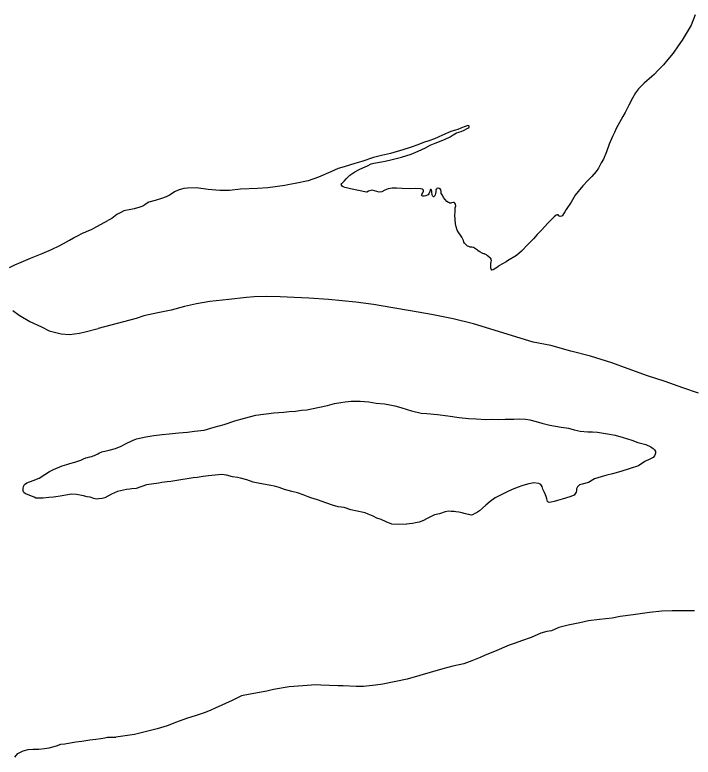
# Model space of a CAD drawing. Extents: x -939622 to -934222, y 1383701 to 1385301.
# Drawn here: x -935552.12 to -935537.76, y 1384329.11 to 1384344.81 of the extents above; entities that cross this region are included whole.
import ezdxf

# ---------------------------------------------------------------- set-up
doc = ezdxf.new("R2010")
doc.units = 0
doc.layers.add('3', color=7, linetype='Continuous')
doc.layers.add('9', color=7, linetype='Continuous')

msp = doc.modelspace()

# ---------------------------------------------------------------- linework, layer by layer
at = {"layer": '3'}
for points in [[(-935537.645, 1384336.808), (-935537.979, 1384336.92), (-935538.354, 1384337.055), (-935538.727, 1384337.177), (-935539.133, 1384337.326), (-935539.477, 1384337.449), (-935539.932, 1384337.589), (-935540.347, 1384337.698), (-935540.772, 1384337.815), (-935541.144, 1384337.89), (-935542.41, 1384338.275), (-935542.838, 1384338.38), (-935543.297, 1384338.472), (-935543.744, 1384338.552), (-935544.115, 1384338.615), (-935544.526, 1384338.684), (-935544.897, 1384338.735), (-935545.478, 1384338.788), (-935545.895, 1384338.815), (-935546.208, 1384338.835), (-935546.499, 1384338.847), (-935546.802, 1384338.855), (-935547.053, 1384338.844), (-935547.215, 1384338.834), (-935547.591, 1384338.793), (-935547.99, 1384338.746), (-935548.273, 1384338.701), (-935548.528, 1384338.639), (-935548.809, 1384338.563), (-935549.092, 1384338.506), (-935549.389, 1384338.442), (-935549.548, 1384338.387), (-935550.354, 1384338.179)], [(-935552.161, 1384338.56), (-935552.029, 1384338.459), (-935551.802, 1384338.328), (-935551.555, 1384338.213), (-935551.391, 1384338.128), (-935551.142, 1384338.061), (-935550.962, 1384338.049), (-935550.753, 1384338.081), (-935550.634, 1384338.103), (-935550.354, 1384338.179)]]:
    msp.add_lwpolyline(points, dxfattribs=at)
at = {"layer": '9'}
for points in [[(-935537.713, 1384344.813), (-935537.803, 1384344.598), (-935537.931, 1384344.382), (-935537.993, 1384344.274)], [(-935537.993, 1384344.274), (-935538.077, 1384344.158), (-935538.184, 1384344), (-935538.296, 1384343.866), (-935538.39, 1384343.756), (-935538.499, 1384343.643), (-935538.587, 1384343.549), (-935538.634, 1384343.511), (-935538.795, 1384343.365), (-935538.916, 1384343.245), (-935538.981, 1384343.161), (-935539.042, 1384343.047), (-935539.12, 1384342.905), (-935539.2, 1384342.748), (-935539.25, 1384342.664), (-935539.32, 1384342.535), (-935539.392, 1384342.405), (-935539.427, 1384342.325), (-935539.466, 1384342.239), (-935539.537, 1384342.076), (-935539.59, 1384341.917), (-935539.658, 1384341.76), (-935539.705, 1384341.683), (-935539.766, 1384341.569), (-935539.814, 1384341.495), (-935539.905, 1384341.391), (-935539.986, 1384341.306), (-935540.095, 1384341.193), (-935540.26, 1384340.996), (-935540.34, 1384340.851), (-935540.444, 1384340.693), (-935540.472, 1384340.646), (-935540.506, 1384340.6), (-935540.523, 1384340.569), (-935540.534, 1384340.556), (-935540.546, 1384340.55), (-935540.576, 1384340.548), (-935540.591, 1384340.554), (-935540.607, 1384340.562), (-935540.61, 1384340.574), (-935540.617, 1384340.583), (-935540.637, 1384340.579), (-935540.658, 1384340.572), (-935540.701, 1384340.537), (-935540.833, 1384340.402), (-935540.971, 1384340.257), (-935541.06, 1384340.163), (-935541.14, 1384340.072), (-935541.26, 1384339.952), (-935541.392, 1384339.811), (-935541.499, 1384339.722), (-935541.689, 1384339.605), (-935541.721, 1384339.589), (-935541.797, 1384339.546), (-935541.87, 1384339.501), (-935541.882, 1384339.486), (-935541.937, 1384339.453), (-935541.992, 1384339.417), (-935542.019, 1384339.413), (-935542.035, 1384339.434), (-935542.042, 1384339.455), (-935542.043, 1384339.473), (-935542.044, 1384339.509), (-935542.042, 1384339.521), (-935542.04, 1384339.554), (-935542.033, 1384339.588), (-935542.031, 1384339.615), (-935542.032, 1384339.633), (-935542.038, 1384339.645), (-935542.051, 1384339.665), (-935542.07, 1384339.679), (-935542.088, 1384339.694), (-935542.11, 1384339.711), (-935542.135, 1384339.734), (-935542.147, 1384339.742), (-935542.166, 1384339.751), (-935542.175, 1384339.753), (-935542.193, 1384339.755), (-935542.211, 1384339.764), (-935542.224, 1384339.772), (-935542.273, 1384339.797), (-935542.307, 1384339.82), (-935542.322, 1384339.831), (-935542.408, 1384339.888), (-935542.442, 1384339.895), (-935542.478, 1384339.9), (-935542.511, 1384339.911), (-935542.536, 1384339.919), (-935542.598, 1384339.979), (-935542.611, 1384340.006), (-935542.622, 1384340.038), (-935542.635, 1384340.068), (-935542.655, 1384340.109), (-935542.687, 1384340.153), (-935542.719, 1384340.2), (-935542.754, 1384340.259), (-935542.778, 1384340.327), (-935542.787, 1384340.39), (-935542.8, 1384340.48), (-935542.801, 1384340.573), (-935542.795, 1384340.643)], [(-935543.324, 1384342.055), (-935543.224, 1384342.098), (-935543.091, 1384342.146), (-935543.008, 1384342.18), (-935542.903, 1384342.229), (-935542.839, 1384342.271), (-935542.766, 1384342.314), (-935542.668, 1384342.348), (-935542.609, 1384342.375), (-935542.559, 1384342.398), (-935542.53, 1384342.414), (-935542.51, 1384342.43), (-935542.504, 1384342.437), (-935542.502, 1384342.446), (-935542.499, 1384342.455), (-935542.505, 1384342.464), (-935542.527, 1384342.469), (-935542.562, 1384342.461), (-935542.609, 1384342.441), (-935542.674, 1384342.414), (-935542.739, 1384342.39), (-935542.789, 1384342.376), (-935542.869, 1384342.351), (-935542.922, 1384342.334), (-935543.016, 1384342.291), (-935543.143, 1384342.231), (-935543.237, 1384342.191), (-935543.355, 1384342.15), (-935543.47, 1384342.109), (-935543.591, 1384342.064), (-935543.747, 1384342.009), (-935543.907, 1384341.96), (-935544.164, 1384341.88), (-935544.36, 1384341.838), (-935544.529, 1384341.795), (-935544.771, 1384341.712), (-935544.919, 1384341.666), (-935545.15, 1384341.596), (-935545.274, 1384341.561), (-935545.427, 1384341.491), (-935545.692, 1384341.38), (-935545.913, 1384341.304), (-935546.187, 1384341.244), (-935546.338, 1384341.219), (-935546.404, 1384341.205), (-935546.767, 1384341.156), (-935546.979, 1384341.141), (-935547.341, 1384341.125), (-935547.574, 1384341.1), (-935547.777, 1384341.094), (-935548.027, 1384341.116), (-935548.283, 1384341.151), (-935548.466, 1384341.143), (-935548.54, 1384341.137), (-935548.591, 1384341.125), (-935548.662, 1384341.107), (-935548.741, 1384341.065), (-935548.832, 1384341.006), (-935548.914, 1384340.964), (-935549.014, 1384340.926), (-935549.15, 1384340.887), (-935549.28, 1384340.851), (-935549.321, 1384340.829), (-935549.368, 1384340.79), (-935549.411, 1384340.764), (-935549.473, 1384340.741), (-935549.592, 1384340.708), (-935549.666, 1384340.693), (-935549.815, 1384340.663), (-935549.873, 1384340.633), (-935549.961, 1384340.587), (-935549.996, 1384340.558), (-935550.068, 1384340.501), (-935550.095, 1384340.491), (-935550.151, 1384340.461)], [(-935542.795, 1384340.643), (-935542.8, 1384340.697), (-935542.796, 1384340.733), (-935542.786, 1384340.773), (-935542.79, 1384340.809), (-935542.806, 1384340.826), (-935542.815, 1384340.841), (-935542.831, 1384340.843), (-935542.84, 1384340.843), (-935542.872, 1384340.835), (-935542.887, 1384340.829), (-935542.908, 1384340.831), (-935542.914, 1384340.834), (-935542.938, 1384340.842), (-935542.975, 1384340.867), (-935543.007, 1384340.905), (-935543.045, 1384340.951), (-935543.068, 1384340.996), (-935543.091, 1384341.034), (-935543.095, 1384341.076), (-935543.103, 1384341.112), (-935543.116, 1384341.129), (-935543.143, 1384341.146), (-935543.161, 1384341.142), (-935543.179, 1384341.148), (-935543.188, 1384341.135), (-935543.199, 1384341.126), (-935543.21, 1384341.101), (-935543.209, 1384341.065), (-935543.211, 1384341.035), (-935543.221, 1384341.004), (-935543.232, 1384340.98), (-935543.246, 1384340.964), (-935543.252, 1384340.961), (-935543.258, 1384340.96), (-935543.274, 1384340.987), (-935543.282, 1384341.014), (-935543.289, 1384341.055), (-935543.293, 1384341.079), (-935543.3, 1384341.097), (-935543.307, 1384341.115), (-935543.316, 1384341.121), (-935543.319, 1384341.117), (-935543.335, 1384341.078), (-935543.338, 1384341.062), (-935543.354, 1384341.023), (-935543.368, 1384341.007), (-935543.392, 1384340.997), (-935543.421, 1384340.986), (-935543.451, 1384340.976), (-935543.469, 1384340.975), (-935543.481, 1384340.978), (-935543.499, 1384340.983), (-935543.508, 1384340.995), (-935543.5, 1384341.013), (-935543.481, 1384341.047), (-935543.475, 1384341.062), (-935543.47, 1384341.084), (-935543.471, 1384341.105), (-935543.481, 1384341.117), (-935543.49, 1384341.122), (-935543.529, 1384341.129), (-935543.632, 1384341.14), (-935543.733, 1384341.133), (-935543.922, 1384341.137), (-935544.036, 1384341.144), (-935544.132, 1384341.143), (-935544.213, 1384341.13), (-935544.283, 1384341.103), (-935544.351, 1384341.07), (-935544.404, 1384341.062), (-935544.553, 1384341.106), (-935544.586, 1384341.099), (-935544.63, 1384341.079), (-935544.665, 1384341.059), (-935544.677, 1384341.059), (-935545.01, 1384341.135), (-935545.101, 1384341.152), (-935545.131, 1384341.16), (-935545.171, 1384341.176), (-935545.192, 1384341.19), (-935545.209, 1384341.22), (-935545.195, 1384341.248), (-935545.149, 1384341.292), (-935545.097, 1384341.351), (-935545.029, 1384341.424), (-935544.924, 1384341.491), (-935544.83, 1384341.538), (-935544.75, 1384341.574), (-935544.65, 1384341.621), (-935544.577, 1384341.66), (-935544.521, 1384341.677), (-935544.476, 1384341.685), (-935544.357, 1384341.703), (-935544.277, 1384341.715), (-935544.129, 1384341.752), (-935543.936, 1384341.805), (-935543.732, 1384341.862), (-935543.579, 1384341.926), (-935543.426, 1384342.002), (-935543.324, 1384342.055)], [(-935550.447, 1384340.303), (-935550.151, 1384340.461)], [(-935552.234, 1384339.47), (-935552.119, 1384339.523), (-935551.989, 1384339.581), (-935551.785, 1384339.664), (-935551.539, 1384339.765), (-935551.341, 1384339.848), (-935551.164, 1384339.935), (-935551.025, 1384340.012), (-935550.961, 1384340.044), (-935550.878, 1384340.093), (-935550.807, 1384340.131), (-935550.675, 1384340.202), (-935550.633, 1384340.215), (-935550.589, 1384340.235), (-935550.5, 1384340.274), (-935550.447, 1384340.303)], [(-935550.281, 1384335.565), (-935550.122, 1384335.601), (-935549.989, 1384335.637), (-935549.868, 1384335.687), (-935549.76, 1384335.743), (-935549.628, 1384335.806), (-935549.545, 1384335.843), (-935549.349, 1384335.882), (-935549.174, 1384335.91), (-935549.001, 1384335.933), (-935548.855, 1384335.951), (-935548.646, 1384335.966), (-935548.467, 1384335.986), (-935548.315, 1384336.001), (-935548.109, 1384336.025), (-935547.899, 1384336.086), (-935547.689, 1384336.146), (-935547.464, 1384336.222), (-935547.257, 1384336.282), (-935547.017, 1384336.341), (-935546.638, 1384336.393), (-935546.426, 1384336.408), (-935546.313, 1384336.419), (-935546.175, 1384336.431), (-935546.05, 1384336.449), (-935545.94, 1384336.459), (-935545.836, 1384336.476), (-935545.67, 1384336.513), (-935545.503, 1384336.551), (-935545.349, 1384336.587), (-935545.221, 1384336.614), (-935545.129, 1384336.627), (-935544.998, 1384336.642), (-935544.806, 1384336.638), (-935544.625, 1384336.625), (-935544.468, 1384336.598), (-935544.294, 1384336.582), (-935544.179, 1384336.565), (-935544.073, 1384336.543), (-935543.946, 1384336.506), (-935543.812, 1384336.464), (-935543.724, 1384336.434), (-935543.515, 1384336.383), (-935543.398, 1384336.376), (-935543.169, 1384336.356), (-935542.952, 1384336.332), (-935542.714, 1384336.291), (-935542.518, 1384336.275), (-935542.353, 1384336.264), (-935542.149, 1384336.252), (-935542.038, 1384336.257), (-935541.885, 1384336.254), (-935541.741, 1384336.255), (-935541.64, 1384336.259), (-935541.553, 1384336.26), (-935541.43, 1384336.265), (-935541.31, 1384336.261), (-935541.219, 1384336.244), (-935541.083, 1384336.208), (-935540.959, 1384336.174), (-935540.792, 1384336.13), (-935540.553, 1384336.092), (-935540.399, 1384336.065), (-935540.278, 1384336.034), (-935540.151, 1384336.001), (-935539.989, 1384335.993), (-935539.893, 1384335.991), (-935539.784, 1384335.98), (-935539.7, 1384335.969), (-935539.573, 1384335.947), (-935539.407, 1384335.918), (-935539.237, 1384335.871), (-935539.058, 1384335.813), (-935538.927, 1384335.767), (-935538.845, 1384335.744), (-935538.76, 1384335.72), (-935538.656, 1384335.67), (-935538.604, 1384335.639), (-935538.576, 1384335.613), (-935538.559, 1384335.575), (-935538.558, 1384335.542), (-935538.562, 1384335.515), (-935538.576, 1384335.481), (-935538.608, 1384335.449), (-935538.675, 1384335.41), (-935538.783, 1384335.36), (-935538.915, 1384335.273), (-935539.095, 1384335.214), (-935539.287, 1384335.152), (-935539.465, 1384335.102), (-935539.583, 1384335.07), (-935539.705, 1384335.04), (-935539.847, 1384334.998), (-935539.972, 1384334.92), (-935540.108, 1384334.884), (-935540.162, 1384334.867), (-935540.205, 1384334.826), (-935540.227, 1384334.783), (-935540.231, 1384334.746), (-935540.233, 1384334.716), (-935540.278, 1384334.651)], [(-935550.212, 1384334.594), (-935550.271, 1384334.583), (-935550.346, 1384334.572), (-935550.388, 1384334.567), (-935550.448, 1384334.583), (-935550.524, 1384334.605), (-935550.585, 1384334.618), (-935550.669, 1384334.636), (-935550.814, 1384334.667), (-935550.919, 1384334.669), (-935551.042, 1384334.65), (-935551.158, 1384334.631), (-935551.253, 1384334.613), (-935551.304, 1384334.608), (-935551.4, 1384334.602), (-935551.52, 1384334.589), (-935551.606, 1384334.586), (-935551.676, 1384334.589), (-935551.712, 1384334.606), (-935551.767, 1384334.628), (-935551.849, 1384334.665), (-935551.892, 1384334.681), (-935551.932, 1384334.71), (-935551.947, 1384334.734), (-935551.946, 1384334.794), (-935551.936, 1384334.837), (-935551.913, 1384334.873), (-935551.866, 1384334.908), (-935551.73, 1384334.964), (-935551.606, 1384335.011), (-935551.482, 1384335.087), (-935551.389, 1384335.151), (-935551.303, 1384335.19), (-935551.117, 1384335.268), (-935551.016, 1384335.302), (-935550.953, 1384335.319), (-935550.849, 1384335.35), (-935550.787, 1384335.367), (-935550.725, 1384335.39), (-935550.663, 1384335.42), (-935550.618, 1384335.439), (-935550.58, 1384335.45), (-935550.529, 1384335.463), (-935550.49, 1384335.471), (-935550.464, 1384335.481), (-935550.434, 1384335.488), (-935550.422, 1384335.497), (-935550.36, 1384335.526), (-935550.325, 1384335.546), (-935550.29, 1384335.562), (-935550.281, 1384335.565)], [(-935540.278, 1384334.651), (-935540.367, 1384334.617), (-935540.529, 1384334.565), (-935540.633, 1384334.539), (-935540.701, 1384334.518), (-935540.766, 1384334.5), (-935540.805, 1384334.496), (-935540.832, 1384334.51), (-935540.839, 1384334.518), (-935540.856, 1384334.572), (-935540.87, 1384334.625), (-935540.907, 1384334.705), (-935540.94, 1384334.776), (-935540.954, 1384334.833), (-935540.983, 1384334.874), (-935541.023, 1384334.899), (-935541.134, 1384334.909), (-935541.239, 1384334.893), (-935541.366, 1384334.854), (-935541.484, 1384334.81), (-935541.566, 1384334.779), (-935541.593, 1384334.769), (-935541.699, 1384334.722), (-935541.836, 1384334.647), (-935541.948, 1384334.591), (-935542.058, 1384334.517), (-935542.151, 1384334.438), (-935542.22, 1384334.377), (-935542.284, 1384334.32), (-935542.327, 1384334.288), (-935542.348, 1384334.275), (-935542.383, 1384334.262), (-935542.43, 1384334.236), (-935542.457, 1384334.229), (-935542.511, 1384334.241), (-935542.553, 1384334.249), (-935542.605, 1384334.261), (-935542.651, 1384334.28), (-935542.72, 1384334.293), (-935542.783, 1384334.299), (-935542.822, 1384334.303), (-935542.883, 1384334.307), (-935542.934, 1384334.31), (-935543.011, 1384334.298), (-935543.129, 1384334.257), (-935543.233, 1384334.231), (-935543.321, 1384334.191), (-935543.406, 1384334.148), (-935543.47, 1384334.113), (-935543.556, 1384334.082), (-935543.601, 1384334.071), (-935543.639, 1384334.063), (-935543.702, 1384334.051), (-935543.77, 1384334.045), (-935543.818, 1384334.037), (-935543.83, 1384334.034), (-935544, 1384334.029), (-935544.139, 1384334.039), (-935544.257, 1384334.085), (-935544.367, 1384334.134), (-935544.453, 1384334.167), (-935544.536, 1384334.208), (-935544.636, 1384334.246), (-935544.7, 1384334.274), (-935544.74, 1384334.287), (-935545.003, 1384334.342), (-935545.149, 1384334.387), (-935545.275, 1384334.405), (-935545.391, 1384334.437), (-935545.537, 1384334.488), (-935545.71, 1384334.552), (-935545.853, 1384334.595), (-935545.911, 1384334.613), (-935546.018, 1384334.657), (-935546.136, 1384334.697), (-935546.254, 1384334.728), (-935546.409, 1384334.77), (-935546.522, 1384334.813), (-935546.619, 1384334.839), (-935546.697, 1384334.854), (-935546.815, 1384334.876), (-935546.936, 1384334.894), (-935547.075, 1384334.925), (-935547.206, 1384334.973), (-935547.345, 1384335.009), (-935547.409, 1384335.022), (-935547.509, 1384335.039), (-935547.642, 1384335.072), (-935547.735, 1384335.086), (-935547.876, 1384335.071), (-935548.019, 1384335.059), (-935548.132, 1384335.042), (-935548.263, 1384335.027), (-935548.341, 1384335.018), (-935548.43, 1384335.005), (-935548.65, 1384334.965), (-935548.814, 1384334.94), (-935548.898, 1384334.934), (-935549.005, 1384334.917), (-935549.07, 1384334.902), (-935549.335, 1384334.866)], [(-935549.335, 1384334.866), (-935549.551, 1384334.794), (-935549.643, 1384334.781), (-935549.682, 1384334.776), (-935549.753, 1384334.767), (-935549.949, 1384334.727), (-935550.07, 1384334.672), (-935550.212, 1384334.594)], [(-935537.732, 1384332.205), (-935537.957, 1384332.201), (-935538.206, 1384332.203), (-935538.424, 1384332.199), (-935538.684, 1384332.167), (-935539.032, 1384332.116), (-935539.304, 1384332.086), (-935539.476, 1384332.051), (-935539.744, 1384332.019), (-935539.974, 1384331.988), (-935540.155, 1384331.947), (-935540.404, 1384331.897), (-935540.606, 1384331.852), (-935540.683, 1384331.816), (-935540.756, 1384331.782), (-935540.857, 1384331.766), (-935540.984, 1384331.727), (-935541.187, 1384331.637), (-935541.391, 1384331.565), (-935541.53, 1384331.517), (-935541.654, 1384331.478), (-935541.966, 1384331.341), (-935542.16, 1384331.264), (-935542.269, 1384331.217), (-935542.442, 1384331.143), (-935542.617, 1384331.084), (-935542.845, 1384331.029), (-935543.059, 1384330.975)], [(-935543.059, 1384330.975), (-935543.815, 1384330.759), (-935544.332, 1384330.649), (-935544.486, 1384330.627), (-935544.738, 1384330.605), (-935544.892, 1384330.605), (-935545.167, 1384330.616), (-935545.277, 1384330.616), (-935545.64, 1384330.627), (-935545.75, 1384330.638), (-935546.025, 1384330.616), (-935546.31, 1384330.594), (-935546.64, 1384330.539), (-935546.783, 1384330.506), (-935547.135, 1384330.44), (-935547.322, 1384330.407), (-935547.52, 1384330.308), (-935547.882, 1384330.143), (-935547.97, 1384330.099), (-935548.091, 1384330.055), (-935548.278, 1384329.989), (-935548.487, 1384329.923), (-935548.696, 1384329.847), (-935548.894, 1384329.77), (-935549.103, 1384329.704), (-935549.246, 1384329.671), (-935549.586, 1384329.583), (-935549.983, 1384329.533)], [(-935552.123, 1384329.107), (-935552.056, 1384329.182), (-935551.944, 1384329.243), (-935551.84, 1384329.271), (-935551.738, 1384329.274), (-935551.612, 1384329.278), (-935551.49, 1384329.292), (-935551.391, 1384329.304), (-935551.237, 1384329.345), (-935551.148, 1384329.379), (-935551.064, 1384329.391), (-935550.948, 1384329.407), (-935550.826, 1384329.432), (-935550.7, 1384329.448), (-935550.53, 1384329.472), (-935550.407, 1384329.485), (-935550.3, 1384329.501), (-935550.217, 1384329.519), (-935550.157, 1384329.527), (-935550.106, 1384329.529), (-935550.04, 1384329.528), (-935550.025, 1384329.529), (-935549.983, 1384329.533)]]:
    msp.add_lwpolyline(points, dxfattribs=at)

doc.saveas('drawing.dxf')
